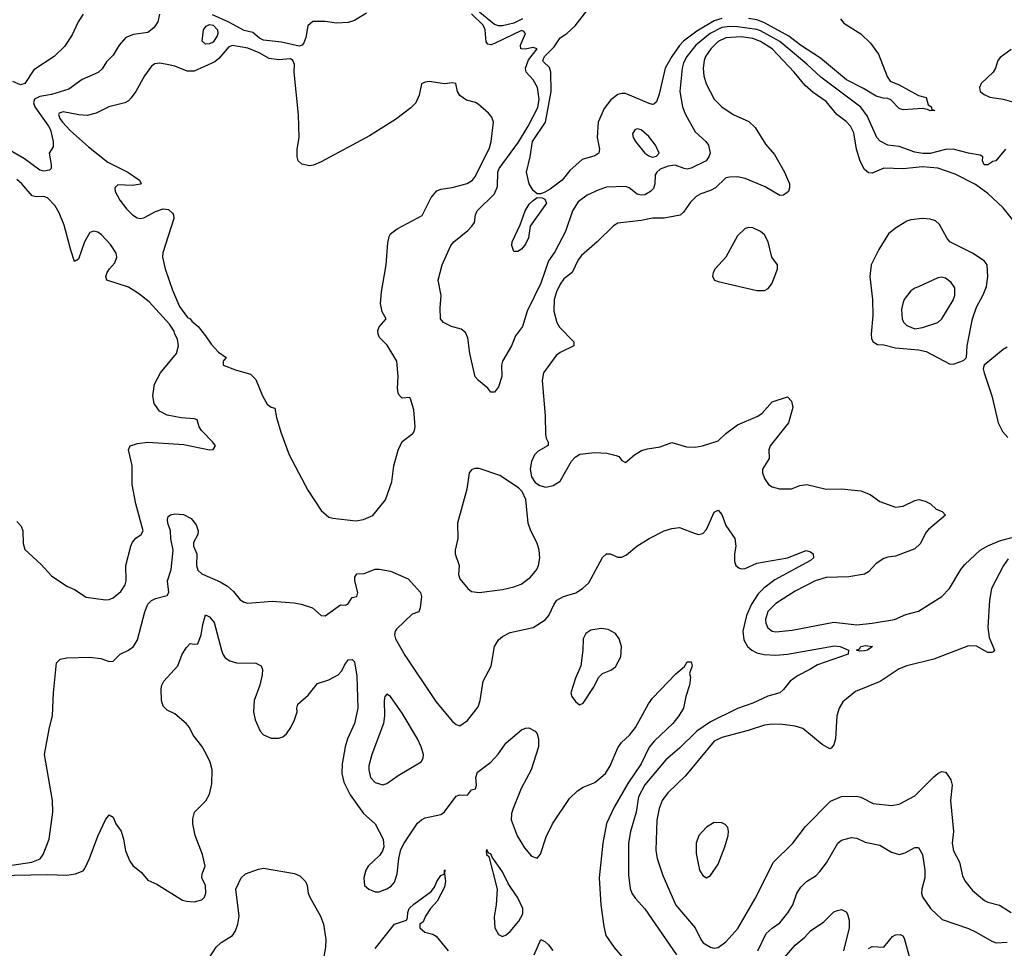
# Model space of a CAD drawing. Header units: inches. Extents: x 884549 to 1028252, y 526810 to 653624.
# Tile 712 of 1056: x 973465 to 978575, y 593584 to 598402. Entities that reach past the tile are written whole.
import ezdxf

# ---------------------------------------------------------------- set-up
doc = ezdxf.new("R2010")
doc.units = ezdxf.units.IN
doc.header["$MEASUREMENT"] = 0
doc.layers.add('A9579', color=7, linetype='Continuous')

msp = doc.modelspace()

# ---------------------------------------------------------------- linework, layer by layer
at = {"layer": 'A9579', "color": 5}
for points, elevation in [([(977110, 598408.7), (977070, 598396.4), (976978.6, 598341.4), (976910, 598290.3), (976890, 598268.1), (976849.3, 598210), (976815.8, 598150), (976784.1, 598015.9), (976770, 597975.1), (976756.2, 597963.8), (976750, 597961.6), (976732.2, 597967.8), (976610, 598018.2), (976590, 598019.4), (976570, 598013.5), (976533.3, 597986.7), (976499, 597941), (976467.5, 597870), (976462.5, 597790), (976474.3, 597730), (976470.4, 597710), (976450, 597695.8), (976383.5, 597676.5), (976319.9, 597620.1), (976280.3, 597570), (976217.6, 597522.4), (976190, 597507), (976170, 597497.6), (976150, 597498.4), (976130, 597516.3), (976109.7, 597550), (976096, 597610), (976114.7, 597690), (976126.8, 597770), (976194, 597870), (976223.2, 598030), (976222.4, 598130), (976214.3, 598154.3), (976182.8, 598182.8), (976180.2, 598190), (976189.6, 598210), (976238.6, 598261.4), (976270, 598308.3), (976304.2, 598330), (976348.6, 598370), (976445.6, 598494.4)], 2140), ([(976074.4, 598405.6), (976030, 598383), (975970.6, 598370.6), (975950, 598370.3), (975930, 598376.1), (975834.8, 598454.8)], 2140), ([(974190.3, 598430), (974181.4, 598390), (974160.7, 598359.3), (974130, 598335.9), (974055.5, 598324.5), (974015.5, 598310), (973981.3, 598270), (973950, 598217.6), (973916.4, 598183.6), (973893.2, 598146.8), (973872.8, 598127.2), (973790, 598091.8), (973719.3, 598040.7), (973630, 598013.1), (973570, 598004), (973542.5, 597990), (973537.3, 597970), (973543.8, 597950), (973614.6, 597850), (973624.9, 597830), (973639.1, 597770), (973638.5, 597741.5), (973618.8, 597710), (973628.7, 597650), (973628.4, 597630), (973619.2, 597620.8), (973590, 597616.5), (973570, 597621.5), (973490, 597679.7), (973370, 597748.9)], 2160), ([(973795.3, 598430), (973768.6, 598391.4), (973736.6, 598323.4), (973697.6, 598262.4), (973643.9, 598210), (973537.9, 598142.1), (973491.5, 598070), (973470, 598063.4), (973430, 598081.4)], 2140), ([(975265.1, 598434.9), (975202.3, 598397.7), (975170, 598387.3), (975110, 598382.9), (975050, 598392.6), (974987.2, 598392.8), (974961.3, 598370), (974950.7, 598310), (974939, 598281), (974930.8, 598269.2), (974915.9, 598264.1), (974824.4, 598284.4), (974730, 598296), (974710, 598306), (974674.5, 598334.5), (974630, 598344.9), (974550, 598388.9), (974466.5, 598426.5)], 2160), ([(978581, 597730), (978531.3, 597670), (978514.8, 597665.2), (978490, 597648.7), (978471, 597649), (978462, 597670), (978464, 597690), (978450, 597699.3), (978390, 597708.6), (978310, 597729.9), (978270, 597727.9), (978190, 597708.1), (978152.9, 597707.1), (978110, 597714.7), (978030, 597743.2), (977971.5, 597751.5), (977931.6, 597771.6), (977914.2, 597790), (977863, 597903), (977830, 597947.7), (977623.6, 598103.6), (977551.1, 598171.1), (977410, 598288.7), (977310, 598343.8), (977290, 598350.6), (977190, 598364.8), (977150, 598366.2), (977110, 598361.1), (977048.3, 598330), (976974.5, 598270), (976926.9, 598210), (976910, 598177.1), (976902.6, 598150), (976891.3, 598030), (976905, 597950), (976921.1, 597910), (976970, 597819.5), (977026, 597770), (977039.3, 597750), (977048, 597710), (977042.4, 597690), (977028.2, 597670), (976950, 597631), (976930, 597627), (976914, 597630), (976867.5, 597647.5), (976830, 597642), (976790, 597625.6), (976771.5, 597610), (976763.9, 597596.1), (976761.5, 597550), (976753.9, 597526.1), (976738.9, 597510), (976710, 597493.1), (976690, 597491), (976670, 597496.3), (976628.9, 597528.9), (976610, 597536.2), (976510, 597532.1), (976470, 597519.2), (976410, 597491.5), (976363.3, 597456.7), (976334.4, 597410), (976297.9, 597302.1), (976242.3, 597197.7), (976210.1, 597149.9), (976170, 597035.3), (976099.1, 596890), (976074.4, 596810), (976038, 596762), (976017, 596710), (975970.4, 596630), (975965.7, 596610), (975967.8, 596550), (975950, 596497.2), (975930, 596469.4), (975910, 596469.3), (975894, 596490), (975846, 596530), (975829.7, 596549.7), (975801.7, 596670), (975790.4, 596750.4), (975779.2, 596779.2), (975755.9, 596795.9), (975707, 596810), (975665.1, 596830), (975649.6, 596850), (975646.7, 596906.7), (975652.7, 596970), (975637.7, 597050), (975657.6, 597130), (975702, 597230), (975718.5, 597250), (975791.7, 597308.4), (975811.2, 597330), (975824.7, 597350), (975831.2, 597390), (975839.3, 597410), (975930, 597498.5), (975944.2, 597535.8), (975946.1, 597610), (975954.3, 597630), (976054.4, 597765.6), (976104.4, 597850), (976153.8, 597946.2), (976160.5, 597990), (976152.9, 598050), (976130, 598089.9), (976093.6, 598130), (976089.4, 598150), (976106.6, 598193.4), (976150.6, 598250.6), (976130, 598257.5), (976089.1, 598249.1), (976066.3, 598250), (976063.7, 598270), (976089.8, 598330), (976081.1, 598341.1), (976070, 598345.5), (975930, 598277.4), (975910, 598270.5), (975894.4, 598274.4), (975886.7, 598286.8), (975881.4, 598350), (975870, 598373.3), (975810, 598431.7)], 2160), ([(977725.5, 598405.5), (977743, 598383), (977830, 598328.4), (977880.6, 598280.6), (977922.3, 598222.3), (977966.4, 598106.4), (977982, 598082), (978030, 598063.6), (978130, 598008), (978170, 597998.8), (978180.5, 597960.5), (978198, 597950), (978198, 597938), (978214, 597930), (978190, 597929), (978176.4, 597936.4), (978150, 597941.2), (978050, 597933.3), (978030, 597941.6), (977986, 597986), (977970, 597993.2), (977945.8, 597994.2), (977910, 598004.8), (977845.2, 598045.2), (977756.1, 598090), (977621.5, 598201.5), (977518, 598270), (977457.1, 598317.1), (977327, 598387), (977290, 598400.3), (977247.3, 598407.3)], 2140), ([(978638.7, 597338.7), (978570, 597424.9), (978490, 597500.8), (978426.2, 597546.2), (978320.1, 597600.1), (978230.8, 597630.8), (978150, 597639), (978050, 597628), (977950, 597630.6), (977890, 597606), (977870, 597607.5), (977850, 597624.2), (977827.4, 597667.4), (977808, 597730), (977794.8, 597814.8), (977777.8, 597850), (977754.3, 597874.3), (977705.3, 597910), (977650, 597977.7), (977583.6, 598023.6), (977540.9, 598060.9), (977484.9, 598130), (977370.4, 598250), (977310, 598289.5), (977270, 598303.4), (977210, 598312.5), (977130, 598308), (977090, 598288.9), (977052.4, 598250), (977024, 598210), (977017.2, 598190), (977012.8, 598150), (977016.1, 598110), (977028.5, 598068.5), (977069.2, 597990), (977110, 597950.2), (977168.4, 597910), (977250, 597874.2), (977281.9, 597841.9), (977335.4, 597755.4), (977381.9, 597701.9), (977434, 597610), (977459.7, 597550), (977461.2, 597530), (977456, 597510), (977430, 597490.9), (977410, 597489.8), (977334.4, 597534.4), (977230, 597577.4), (977190, 597585.8), (977150, 597585.6), (977130, 597580.9), (977075.8, 597530), (977050, 597516), (977001, 597499), (976976, 597484), (976945.8, 597454.2), (976910, 597402.7), (976892.1, 597387.9), (976810, 597371.8), (976750, 597372.1), (976690, 597360.2), (976570, 597346), (976547.4, 597332.6), (976462.6, 597250), (976380.8, 597179.2), (976364.4, 597155.6), (976332.2, 597090), (976290, 597057.6), (976270.1, 597029.9), (976251.6, 596990), (976239.5, 596950), (976237.5, 596890), (976253.4, 596830), (976266.1, 596806.1), (976340.3, 596730), (976340.4, 596710), (976270, 596674.6), (976250, 596659.2), (976183.6, 596570), (976176, 596530), (976192.7, 596347.3), (976194, 596250), (976197.1, 596230), (976207.7, 596210), (976207.3, 596192.7), (976156.5, 596163.5), (976136.2, 596143.8), (976121.1, 596110), (976114, 596070), (976122, 596030), (976140.9, 596000.9), (976164.4, 595984.4), (976196.3, 595976.3), (976234.5, 595985.5), (976270, 596007.3), (976328.7, 596111.3), (976347.3, 596132.7), (976372.9, 596147.1), (976450, 596156.9), (976512.4, 596152.4), (976561.4, 596141.4), (976574.7, 596134.7), (976590, 596114.8), (976610, 596104.9), (976655.1, 596144.9), (976693, 596167), (976724.1, 596175.9), (976790, 596184.9), (976850, 596208.8), (976925.9, 596185.9), (976970, 596184.6), (977009.2, 596190.8), (977090, 596217.3), (977130, 596255.2), (977190, 596300.3), (977295.7, 596344.3), (977318.8, 596361.2), (977370, 596419.3), (977450, 596444.9), (977470, 596422.8), (977477, 596390), (977455.3, 596310), (977360.8, 596190), (977352.6, 596170), (977354.2, 596125.8), (977320.7, 596070), (977320.7, 596050), (977330, 596022), (977351, 595990), (977370, 595977.3), (977408.3, 595968.3), (977470, 595967.4), (977514.2, 595985.8), (977550, 595991), (977650, 595966), (977730, 595967.2), (977830, 595958), (977879.1, 595939.1), (977930, 595901.7), (978010, 595872.3), (978050, 595877.3), (978110, 595907.4), (978131.8, 595911.8), (978163.7, 595903.7), (978192, 595890), (978222, 595862), (978252, 595850), (978270, 595832), (978182.5, 595757.5), (978170, 595742.4), (978138.3, 595681.7), (978110, 595657.3), (978010, 595618), (977970, 595613.3), (977950, 595605.7), (977910, 595579.7), (977870, 595538), (977850, 595524.7), (977768, 595512), (977650, 595507.4), (977594.4, 595490), (977490, 595436), (977390, 595372.6), (977348.6, 595331.4), (977336.3, 595290), (977337.1, 595270), (977347.1, 595247.1), (977369.6, 595229.6), (977390, 595225.2), (977474.6, 595234.6), (977690, 595276.6), (977810, 595262.7), (977890, 595270.6), (978005.1, 595290), (978065, 595315), (978130, 595333.9), (978250.8, 595410), (978291.5, 595450), (978348.9, 595550), (978370, 595576), (978450, 595648.8), (978490, 595672.3), (978550, 595698.7), (978614.9, 595714.9)], 2180), ([(978610, 598247.6), (978554.5, 598205.5), (978541, 598190), (978528.9, 598150), (978518, 598130), (978454.6, 598070), (978445.7, 598050), (978449.6, 598030), (978470, 598012.8), (978500.6, 598000.6), (978570, 597989.2), (978630, 597971.3)], 2160), ([(973450, 595798), (973473.6, 595773.6), (973482, 595750), (973483.3, 595683.4), (973492.2, 595652.2), (973575.8, 595575.8), (973630, 595516.4), (973710, 595463.1), (973750, 595445.3), (973810, 595406.4), (973910, 595392), (973930, 595393.4), (973950, 595402.6), (973990, 595435.8), (974012.4, 595470), (974017.6, 595490), (974015.8, 595570), (974041.1, 595670), (974050, 595690.7), (974068.7, 595711.3), (974095.7, 595730), (974105.5, 595750), (974068.7, 595890), (974049.4, 595990), (974049.2, 596089.2), (974029.8, 596170), (974038.3, 596190), (974076.2, 596203.8), (974129.9, 596210.1), (974317.4, 596197.4), (974450, 596170.4), (974470, 596171), (974480.9, 596190), (974467, 596210), (974409.2, 596270), (974397.2, 596290), (974386, 596326), (974371.6, 596331.6), (974303.7, 596336.3), (974230, 596349.2), (974191.5, 596371.5), (974163.6, 596410), (974155.7, 596450), (974165.4, 596510), (974196.3, 596570), (974279.2, 596670), (974289, 596710), (974284.8, 596744.8), (974270, 596769.6), (974266.6, 596786.6), (974242.4, 596822.4), (974137.6, 596937.6), (974081.4, 596981.4), (974030, 597013.2), (973918, 597050), (973911.8, 597070), (973918.9, 597090), (973931.1, 597110), (973959.6, 597140.4), (973969.5, 597170), (973965.5, 597190), (973936, 597236), (973890, 597285.6), (973870, 597299.9), (973850, 597305.2), (973830, 597297.1), (973800.7, 597250), (973770, 597158.7), (973750, 597147.6), (973730, 597206.3), (973696.3, 597336.3), (973670, 597400.2), (973650, 597435.5), (973610, 597477.3), (973590, 597484.6), (973550, 597483.1), (973530, 597487.8), (973476.5, 597550), (973450, 597572.7)], 2180), ([(978590, 596703.5), (978570, 596691), (978470.5, 596610), (978466, 596590), (978470.3, 596570), (978510.2, 596450.2), (978543.2, 596310), (978565, 596265), (978594, 596234)], 2220), ([(973424.1, 594015.9), (973527.3, 594030), (973571.7, 594048.4), (973587.1, 594070), (973618.5, 594150), (973637.2, 594290), (973635.1, 594350), (973594.3, 594590), (973619.2, 594730), (973635.3, 594790), (973640.8, 594910), (973655.3, 595064.7), (973675.3, 595084.7), (973709.7, 595090.3), (973830, 595093.6), (973886.7, 595086.7), (973930, 595072.7), (973950, 595073.4), (973986.6, 595110), (974030, 595130.2), (974056.4, 595150), (974076.1, 595183.9), (974114.2, 595330), (974129.9, 595370), (974150, 595388.7), (974170, 595399.5), (974230, 595414.9), (974239.8, 595430), (974231.7, 595490), (974251.1, 595550), (974261.7, 595650), (974250, 595708.7), (974248.4, 595750), (974233.6, 595790), (974232.1, 595807.9), (974236.5, 595823.5), (974247.2, 595832.8), (974270, 595838.2), (974315.1, 595835.1), (974354.3, 595814.3), (974380.3, 595780.3), (974391.1, 595750), (974390.1, 595730), (974367.8, 595690), (974367.2, 595670), (974384.2, 595630), (974382.5, 595570), (974390, 595545.1), (974410, 595526.3), (974505.4, 595485.4), (974543.5, 595463.5), (974575.6, 595435.6), (974610, 595391.5), (974630, 595379.8), (974650, 595375.3), (974775, 595385), (974890, 595377.1), (974926.7, 595370), (974984.6, 595350), (975030, 595310.7), (975050, 595308.4), (975130, 595365.5), (975155.1, 595364.9), (975168, 595370), (975190, 595404.7), (975214, 595410), (975219.5, 595430), (975205.1, 595490), (975204.7, 595510), (975214, 595526), (975252.3, 595527.7), (975310, 595550.4), (975330, 595550.6), (975390, 595540.5), (975480.7, 595500.7), (975544.7, 595430), (975550.8, 595410), (975542.8, 595350), (975536, 595330), (975502.8, 595317.2), (975420.5, 595239.5), (975413.7, 595230), (975410.1, 595210), (975415, 595190), (975464, 595104), (975625.1, 594865.1), (975710, 594762.4), (975730, 594745.2), (975750, 594737.4), (975790, 594765.5), (975844.1, 594835.9), (975855.8, 594870), (975870.9, 594969.1), (975912.6, 595047.4), (975929.8, 595150), (975950, 595183.7), (975970, 595201.5), (976010, 595223.2), (976130, 595249.1), (976192.3, 595287.7), (976211.1, 595310), (976238.3, 595370), (976253.3, 595390), (976286.6, 595410), (976351.8, 595428.2), (976386, 595450), (976419.5, 595480.5), (976490, 595611.3), (976510, 595630.8), (976530, 595630.8), (976570, 595612.7), (976590, 595612.4), (976614.2, 595625.8), (976667.6, 595670), (976732.3, 595710), (976810, 595750.2), (976850, 595762), (976890, 595766.8), (976970, 595736), (976990, 595731), (977010, 595736), (977030, 595757.3), (977070, 595846), (977090, 595856.3), (977110, 595834.9), (977130, 595777.3), (977177.3, 595710), (977182, 595670), (977175.5, 595630), (977175.5, 595590), (977182, 595570), (977197.1, 595557.1), (977210, 595553), (977230, 595554.4), (977290, 595582.4), (977450, 595610.3), (977547.7, 595647.7), (977570, 595640.4), (977583, 595630), (977584.6, 595610), (977570, 595595.4), (977383.9, 595496.1), (977327.1, 595452.9), (977297.8, 595422.2), (977263.6, 595370), (977238, 595310), (977218.6, 595230), (977223.6, 595183.6), (977242.4, 595150), (977264.2, 595130), (977290, 595117.4), (977328.3, 595108.4), (977390, 595105), (977450.8, 595110.8), (977693.4, 595153.4), (977724, 595150), (977767.3, 595130), (977764, 595110), (977605, 595055), (977566.7, 595030), (977502.4, 594997.6), (977464.2, 594970), (977430, 594927.1), (977410, 594909.8), (977348.2, 594891.8), (977270, 594856.3), (977190, 594828.6), (977050, 594759.2), (976978.9, 594710), (976890, 594622.2), (976817.9, 594562.1), (976710, 594431.2), (976676.9, 594370), (976664.8, 594290), (976634.6, 594190), (976625.5, 594130), (976624.9, 593964.9), (976634, 593894), (976642, 593870), (976661.5, 593841.5), (976710, 593788.7), (976873.1, 593550)], 2160), ([(978595.6, 595604.4), (978570.2, 595570), (978509.6, 595450.4), (978498.3, 595390), (978488.9, 595248.9), (978495.9, 595195.9), (978524, 595130), (978517.3, 595122.7), (978510, 595118), (978490, 595118), (978431.7, 595151.7), (978390, 595154), (978210, 595084.5), (978070, 595049), (978030, 595033.8), (977931.4, 594968.6), (977803.1, 594916.9), (977737.3, 594862.7), (977718, 594830), (977706.4, 594790), (977698.7, 594670), (977690, 594639), (977677, 594623), (977670, 594619.5), (977630, 594641.1), (977530, 594723.8), (977490, 594736.5), (977424.7, 594744.7), (977370, 594746.5), (977330, 594741.8), (977246.7, 594713.3), (977110, 594678.3), (977070, 594659), (976920.4, 594479.6), (976828.1, 594390), (976799.2, 594350), (976784.1, 594310), (976771.5, 594248.5), (976766.9, 594093.1), (976773.7, 594050), (976802.2, 593962.2), (976870, 593807.2), (976971.6, 593690), (976999.8, 593630), (977012.4, 593612.4), (977050, 593589.2), (977070, 593585.2), (977090, 593588.2), (977130, 593617.7), (977192.9, 593687.1), (977280.3, 593839.7), (977378, 594030), (977477.2, 594130), (977543.4, 594216.6), (977673.1, 594346.9), (977730, 594371.3), (977810, 594373.1), (977830, 594367.9), (977895.1, 594335.1), (977990, 594324.7), (978029.1, 594330.9), (978110, 594375.6), (978210, 594473.7), (978230, 594491.3), (978250, 594501.5), (978270, 594497), (978282.7, 594482.7), (978297.7, 594457.7), (978304.7, 594430), (978296.8, 594350), (978311.3, 594190), (978303.8, 594130), (978311.3, 594090), (978343.5, 594030), (978359.1, 593959.1), (978370, 593934.4), (978410, 593883.7), (978471.9, 593831.9), (978490, 593822.8), (978550, 593808.3), (978610.4, 593770)], 2180), ([(973350, 593960.9), (973610, 593966.7), (973710, 593963.8), (973754.5, 593970), (973793.8, 593986.2), (973802.8, 593997.2), (973828.2, 594050), (973870, 594166), (973910, 594251.3), (973930, 594276), (973950, 594264.7), (973964.9, 594230), (973991, 594191), (974004.5, 594150), (974014.2, 594090), (974036.3, 594036.3), (974052.8, 594012.8), (974097.4, 593977.4), (974130, 593936.9), (974176.8, 593916.8), (974310, 593834), (974330, 593827.9), (974370, 593825.2), (974410, 593835.3), (974424.7, 593850), (974431.7, 593870), (974429.8, 593910), (974410.8, 593950), (974411.9, 593970), (974428, 594010), (974414.2, 594070), (974375.1, 594170), (974363.7, 594230), (974364.1, 594255.9), (974371.6, 594290), (974430.8, 594349.2), (974450, 594384.4), (974462.1, 594437.9), (974464.2, 594510), (974453.2, 594550), (974433.6, 594593.6), (974410, 594632.7), (974365.2, 594690), (974346.8, 594730), (974329.9, 594749.9), (974270, 594800.5), (974230, 594818.7), (974210, 594839.5), (974201.5, 594870), (974199.7, 594930), (974203.6, 594950), (974214, 594970), (974286.3, 595050), (974307.7, 595110), (974330, 595144), (974350, 595166), (974370, 595161), (974390, 595162.8), (974407, 595210), (974415.5, 595264.5), (974430, 595314), (974450, 595304), (974474.3, 595274.3), (974512, 595130), (974518.8, 595110), (974531.5, 595091.5), (974555.9, 595075.9), (974590, 595065.5), (974690, 595063.8), (974718.8, 595050), (974724.9, 595030), (974723.4, 595003.4), (974711.6, 594950), (974681.8, 594870), (974678.7, 594810), (974686.9, 594770), (974712.6, 594710), (974730, 594691.8), (974770, 594673.8), (974810, 594674.2), (974830, 594681.2), (974850, 594697.3), (974872.5, 594730), (974891.9, 594770), (974904.7, 594810), (974903.1, 594830), (974908, 594850), (974961.9, 594898.1), (975010, 594957.4), (975070, 594976.6), (975117.4, 595002.6), (975136.7, 595023.3), (975150, 595052.7), (975170, 595081.3), (975190, 595083.1), (975202, 595070), (975215.4, 594995.4), (975219.7, 594830), (975203.5, 594750), (975167, 594670), (975154.8, 594630), (975138.5, 594541.5), (975136.8, 594490), (975146.7, 594446.7), (975179.4, 594379.4), (975250, 594283.6), (975310.2, 594230), (975351.6, 594150), (975355.8, 594110), (975348.7, 594090), (975333.6, 594066.4), (975274.4, 594010), (975261.3, 593990), (975250.4, 593950), (975255.5, 593910), (975277.3, 593890), (975310, 593877), (975330, 593876.5), (975370, 593892.7), (975393, 593907), (975410, 593927), (975424.5, 593970), (975433, 594050), (975443.7, 594096.3), (975460.5, 594130), (975530, 594232.4), (975549.8, 594250.2), (975570, 594260.3), (975650, 594278.7), (975670, 594292.7), (975730, 594374), (975750, 594380.4), (975790, 594378), (975810, 594406), (975830, 594411.3), (975836.2, 594430), (975832.4, 594470), (975841.6, 594498.4), (975910, 594548.9), (975948.2, 594591.8), (975990, 594650.3), (976070, 594717), (976090, 594726.7), (976108.3, 594728.3), (976140.7, 594710), (976150, 594696), (976158.4, 594670), (976158.4, 594630), (976120.4, 594510), (976067, 594413), (976025.7, 594310), (976017.2, 594282.8), (976015.4, 594250), (976047.3, 594167.3), (976084.8, 594104.8), (976121.8, 594061.8), (976150, 594051), (976168.4, 594071.6), (976197.5, 594162.5), (976230, 594229.2), (976319.1, 594360.9), (976359.3, 594400.7), (976390, 594419.7), (976450, 594444.6), (976504.8, 594490), (976529.9, 594530), (976570, 594624.2), (976588.7, 594651.3), (976630, 594690.3), (976661.5, 594730), (976728.4, 594851.6), (976750, 594882.4), (976870, 595007.7), (976914.8, 595045.2), (976930, 595070.8), (976950, 595070.8), (976954.8, 595050), (976941, 595010), (976946, 594990), (976940.7, 594950), (976921.6, 594890), (976910.4, 594830), (976886.7, 594790), (976854.3, 594750), (976759, 594661), (976731.9, 594628.1), (976690, 594541.2), (976620.5, 594439.5), (976550, 594315.6), (976510, 594231.8), (976492.2, 594130), (976471.8, 593950), (976480.6, 593810), (976496.4, 593696.4), (976507.6, 593650), (976550, 593587.4), (976600.3, 593530)], 2140), ([(977296.2, 593570), (977339.7, 593660.3), (977370, 593689.2), (977410, 593715.8), (977452.1, 593767.9), (977478.4, 593810), (977499.1, 593870), (977519.6, 593900.4), (977549.2, 593930.8), (977599.2, 593960.8), (977618.3, 593981.7), (977652.6, 594027.4), (977711.1, 594130), (977730, 594144.2), (977781.6, 594158.4), (977810, 594155.8), (977853.9, 594133.9), (977930, 594119.8), (977990, 594083.5), (978030, 594070.2), (978060.6, 594079.4), (978110, 594107.7), (978130, 594106.8), (978150, 594070.8), (978163.6, 593990), (978162.8, 593950), (978146.4, 593890), (978145.2, 593870), (978150.2, 593850.2), (978191.3, 593790), (978253, 593733), (978390, 593687), (978430, 593668.5), (978510, 593620.8), (978533, 593613), (978590, 593615.3)], 2160), ([(974423.6, 593496.4), (974485.1, 593590), (974510, 593614.4), (974569.7, 593650.3), (974585, 593675), (974597.3, 593710), (974604.1, 593750), (974587.3, 593890), (974614, 593950), (974637, 593970), (974705, 593995), (974730, 593999.8), (974891.8, 593971.8), (974919.3, 593959.3), (974948.9, 593930), (974957.4, 593910), (974962.3, 593870), (974970.3, 593850), (975025.7, 593750), (975042, 593710), (975054, 593630), (975051.8, 593590), (975039.4, 593520.6)], 2120), ([(975310, 593583.6), (975410, 593708.4), (975472, 593730), (975478.2, 593741.8), (975478.7, 593770), (975486.4, 593790), (975510, 593813.4), (975601.4, 593878.6), (975618.6, 593901.4), (975630, 593930.4), (975650, 593962), (975669.3, 593970.7), (975669.3, 593989.3), (975674, 593990), (975671.1, 593988.9), (975670.5, 593969.5), (975674.9, 593930), (975670, 593900.9), (975631.3, 593828.7), (975596.4, 593790), (975570.6, 593750), (975559.5, 593720.5), (975542, 593710), (975542, 593690), (975567.1, 593667.1), (975610, 593658), (975627.1, 593647.1), (975688.2, 593570)], 2120), ([(977401.6, 593498.4), (977490, 593599.4), (977539.1, 593640.9), (977570, 593675), (977638.8, 593721.2), (977690, 593773.4), (977710, 593780.7), (977730, 593784.7), (977754, 593774), (977761.6, 593761.6), (977769.2, 593730), (977769.2, 593690), (977741.1, 593570)], 2140), ([(977870, 593583.7), (977890, 593593.4), (977950, 593590.3), (977995.7, 593644.3), (978010, 593653.5), (978035.5, 593655.5), (978049.1, 593649.1), (978055.9, 593635.9), (978085.3, 593530)], 2140), ([(976136, 593550), (976170, 593630.2), (976190, 593619.7), (976210, 593601.3), (976232.2, 593572.2)], 2120)]:
    msp.add_lwpolyline(points, dxfattribs=dict(at, elevation=elevation))
for points, elevation in [([(974430, 598274), (974411.3, 598290), (974419.2, 598350), (974432.4, 598367.6), (974450, 598376.2), (974470, 598374), (974491.8, 598350), (974493.7, 598330), (974490, 598318.9), (974470, 598285.8), (974450, 598275.8)], 2160), ([(974570, 598267.9), (974550, 598260.6), (974499.1, 598200.9), (974477.1, 598182.9), (974370, 598134), (974335, 598135), (974270, 598160.6), (974230, 598169), (974190, 598175.7), (974167.2, 598172.8), (974150, 598160.4), (974112.2, 598110), (974068.4, 598030), (974044.3, 597995.7), (974030, 597980.9), (974010, 597970.8), (973928, 597950), (973862.5, 597917.5), (973815.3, 597904.7), (973772.3, 597907.7), (973690, 597923.9), (973670, 597917.6), (973665.9, 597910), (973673, 597890), (973687.1, 597870), (973726.7, 597826.7), (973821.5, 597741.5), (973923.2, 597663.2), (974026, 597610), (974087.2, 597570), (974096.3, 597550), (974091.6, 597548.4), (974050, 597542.1), (973974.5, 597545.5), (973959.6, 597530), (973959.9, 597510), (973985.2, 597465.2), (974020, 597420), (974050, 597390.1), (974074.6, 597374.6), (974090, 597370.8), (974110, 597373.9), (974170, 597407.1), (974210, 597419.8), (974237, 597417), (974257.8, 597397.8), (974263.1, 597390), (974265.3, 597370), (974208.4, 597191.6), (974206.6, 597170), (974220.1, 597110), (974258.9, 596998.9), (974294.4, 596914.4), (974336.4, 596856.4), (974350.2, 596850), (974357.8, 596837.8), (974391.4, 596810), (974430, 596762), (974458, 596718), (974497.3, 596677.3), (974536, 596650), (974522, 596630), (974522, 596610), (974584.4, 596584.4), (974662.8, 596562.8), (974690, 596534.8), (974724.9, 596450), (974750, 596406.8), (974770, 596390.8), (974790, 596386), (974798.7, 596338.7), (974821.2, 596261.2), (974864.4, 596144.4), (974960.3, 595960.3), (975030, 595855.1), (975070, 595820.6), (975090, 595815.9), (975210, 595801.8), (975250, 595809.4), (975297.7, 595830), (975364.1, 595910), (975395.8, 596004.2), (975406.7, 596086.7), (975430, 596168.7), (975450, 596213.7), (975506, 596254), (975514, 596270), (975516.9, 596290), (975510, 596378), (975494.2, 596434.2), (975490, 596442), (975450, 596438), (975434, 596454), (975430, 596466), (975426, 596490), (975429.5, 596550.5), (975421.6, 596630), (975372.7, 596712.7), (975332.1, 596752.1), (975325.7, 596770), (975324.1, 596790), (975330, 596808.2), (975367.4, 596850), (975346.3, 596886.3), (975337.4, 596930), (975342.7, 596990), (975367.1, 597130), (975375.6, 597244.4), (975383.3, 597276.7), (975389.8, 597290.2), (975423.4, 597316.6), (975554.2, 597385.8), (975601.2, 597478.8), (975630, 597513.4), (975650, 597523), (975710, 597530.8), (975787.7, 597552.3), (975814.5, 597570), (975830, 597590.8), (975903.8, 597736.2), (975912.3, 597770), (975924, 597870), (975915.5, 597895.5), (975897.5, 597917.5), (975844.1, 597964.1), (975830, 597972.3), (975784.5, 597984.5), (975750, 598009), (975737.2, 598030), (975728, 598070), (975710, 598074), (975670, 598069.6), (975590, 598080.7), (975570, 598078), (975550.7, 598069.3), (975538.4, 598010), (975521.5, 597970), (975495.7, 597944.3), (975415.8, 597884.2), (975280.4, 597799.6), (975030, 597664.4), (974990, 597647.5), (974970, 597644.2), (974930, 597652), (974910, 597669.7), (974904.4, 597690), (974904.4, 597730), (974915.9, 597790), (974912.3, 597907.7), (974889.9, 598130), (974891.1, 598170), (974883.1, 598190), (974870, 598199.5), (974810, 598194.2), (974759.6, 598199.6), (974707.4, 598230), (974650, 598254.7)], 2180), ([(976670, 597835.8), (976657.3, 597830), (976646, 597810), (976649.1, 597790), (976660.3, 597770), (976710.4, 597710), (976730, 597694.9), (976750, 597688.9), (976770, 597693), (976783.6, 597710), (976765.4, 597750), (976730, 597796), (976690, 597831)], 2160), ([(976030, 597199), (976019.5, 597230), (976020.7, 597250), (976062.9, 597337.1), (976088.7, 597410), (976110, 597445.3), (976130, 597464.4), (976150, 597479.1), (976177.3, 597477.3), (976190.7, 597470), (976199.5, 597450), (976114.9, 597330), (976106.5, 597270), (976090, 597237.6), (976070, 597212), (976050, 597199.3)], 2140), ([(977250, 597324.1), (977230, 597318.7), (977190, 597279.7), (977130, 597169.6), (977074.9, 597110), (977064.2, 597090), (977060.4, 597070), (977070.6, 597050), (977090, 597043.2), (977290, 596996.1), (977330, 596996.8), (977350, 597006.7), (977368.7, 597031.3), (977390, 597085.3), (977397.5, 597110), (977397.7, 597130), (977368.9, 597170), (977349.8, 597250), (977330, 597285.3), (977310, 597302.9), (977270, 597322.5)], 2220), ([(978150.3, 597369.7), (978090, 597363.5), (978070, 597357.3), (978010, 597320.4), (977974.6, 597290), (977923.6, 597210), (977884.5, 597130), (977877.8, 597070), (977890.8, 596950.8), (977892.4, 596867.6), (977883.5, 596770), (977886.3, 596746.3), (977894.5, 596730), (977917.4, 596717.4), (977950, 596714.4), (978010, 596699.7), (978130, 596688.9), (978170, 596680.1), (978290, 596615.5), (978310, 596615.2), (978350, 596627.6), (978365.4, 596634.6), (978379.5, 596650), (978382.8, 596710), (978410.5, 596850), (978430.5, 596910), (978465.9, 596974.1), (978482.3, 597017.7), (978489, 597070), (978486.7, 597130), (978469.9, 597150), (978410, 597191.3), (978292.9, 597250), (978276.8, 597270), (978239.7, 597339.7), (978218.5, 597358.5), (978190, 597367.4)], 2220), ([(978250, 597066), (978230, 597062.4), (978130, 597015.1), (978110, 597009.6), (978090, 596995.6), (978056.1, 596950), (978047.8, 596930), (978042.4, 596897.6), (978045.6, 596850), (978052.7, 596832.7), (978070, 596815.6), (978110, 596797.4), (978150, 596804.9), (978230, 596830.3), (978250.5, 596849.5), (978310, 596946.7), (978319.3, 596970), (978317.7, 597010), (978298.8, 597038.8), (978270, 597060.5)], 2240), ([(975850, 596073.3), (975827, 596073), (975810, 596067), (975798.7, 596050), (975785.8, 595965.8), (975736.7, 595790), (975739.5, 595710), (975725.1, 595650), (975724.7, 595630), (975745.3, 595570), (975742.8, 595522.8), (975750, 595500.4), (975790.2, 595450.2), (975810, 595434.4), (975850, 595430.3), (975970, 595446.3), (976030, 595458.9), (976067.6, 595472.4), (976116.3, 595510), (976148.2, 595550), (976157.2, 595570), (976165.4, 595610), (976161.1, 595650), (976150, 595685.2), (976117.6, 595750), (976103.6, 595790), (976091.7, 595911.7), (976073.6, 595953.6), (976053.3, 595973.3), (975957.8, 596037.8)], 2180), ([(976482.3, 595242.3), (976430, 595235.1), (976403.4, 595216.6), (976390.2, 595190), (976388.1, 595130), (976376.9, 595050), (976350, 594985.2), (976326, 594910), (976330.4, 594890), (976350, 594864), (976370, 594846.8), (976390, 594856), (976443.8, 594936.2), (976471.5, 594990), (976490, 595010.3), (976533.1, 595026.9), (976556.5, 595043.5), (976584.7, 595095.3), (976588.9, 595150), (976577.2, 595190), (976556.5, 595216.5), (976518.5, 595238.5)], 2160), ([(977825.1, 595125.1), (977808, 595130), (977822.9, 595137.1), (977830, 595150.2), (977854.5, 595154.5), (977890.7, 595150), (977864.7, 595130), (977850, 595127.3)], 2160), ([(975370, 594902), (975360.3, 594890), (975356.5, 594870), (975358.2, 594790), (975352.7, 594750), (975291.9, 594590), (975277.5, 594530), (975276.9, 594510), (975286.2, 594470), (975310, 594444), (975350, 594432.9), (975370, 594438.3), (975430, 594480.9), (975548.2, 594551.8), (975559.3, 594570), (975560.5, 594590), (975549.1, 594630), (975529.6, 594670), (975450, 594804.7), (975390, 594890.7)], 2160), ([(977070, 594236.2), (977030, 594212.7), (976990, 594169.7), (976975.5, 594130), (976975.6, 594075.6), (976993.6, 593990), (977010, 593961.1), (977030, 593950.3), (977050, 593961.1), (977090, 594020.4), (977124.8, 594110), (977141.2, 594170), (977143.9, 594190), (977139.7, 594210), (977126.1, 594226.1), (977110, 594234.6)], 2220), ([(975890, 594096.2), (975886.3, 594090), (975888.5, 594070), (975899.4, 594059.4), (975942.6, 593890), (975938, 593810), (975927.2, 593747.2), (975930.5, 593690.5), (975950, 593654.8), (975970, 593644.9), (975990, 593653), (976010, 593670.4), (976056, 593724), (976077.2, 593762.8), (976076.1, 593790), (976050, 593846.5), (976001, 593921), (975970, 593980.9), (975916.8, 594056.8), (975910, 594073.6), (975898, 594078)], 2140)]:
    msp.add_lwpolyline(points, close=True, dxfattribs=dict(at, elevation=elevation))

doc.saveas('drawing.dxf')
